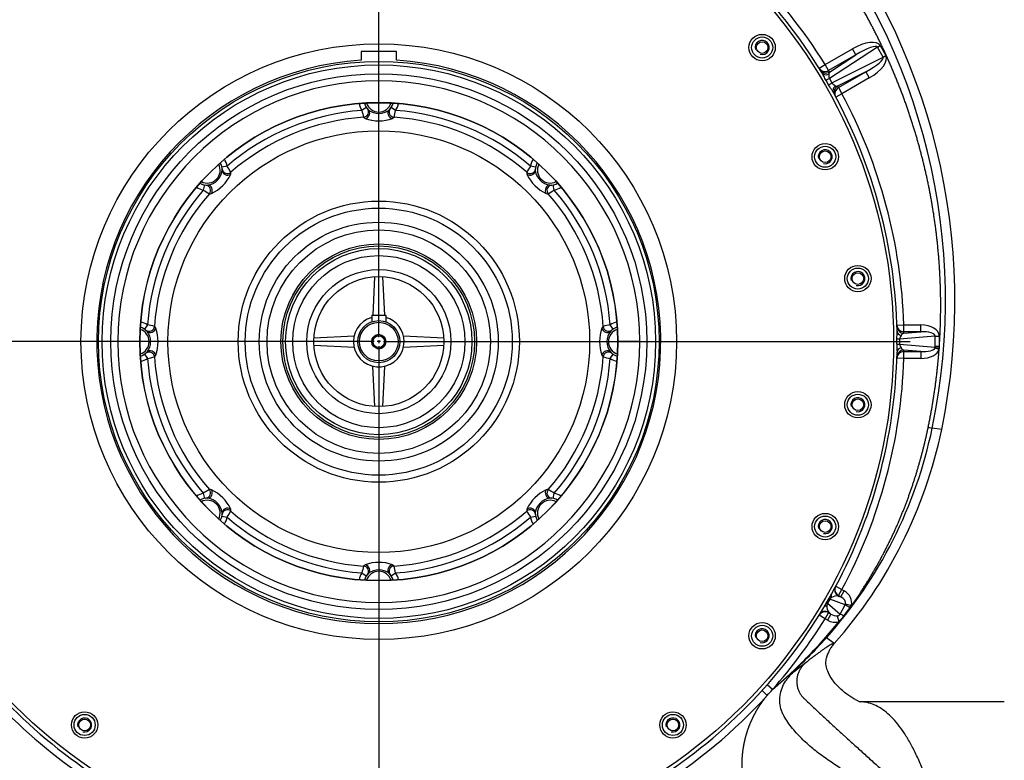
# Model space of a CAD drawing. Header units: metres. Extents: x -270273 to 328371, y -146885 to 591473.
# Tile 464 of 473: x 154677 to 155237, y 437669 to 438090. Entities that reach past the tile are written whole.
import ezdxf
from ezdxf import colors
from ezdxf.entities.mleader import LeaderData, LeaderLine
from ezdxf.math import Vec2, Vec3

# ---------------------------------------------------------------- set-up
doc = ezdxf.new("R2010")
doc.units = ezdxf.units.M
doc.layers.get('0').update_dxf_attribs({"color": 151})
doc.layers.add('Iv-status-nieuw', color=170, linetype='Continuous')
doc.layers.add('Rahmen', color=7, linetype='Continuous')
doc.styles.get("Standard").update_dxf_attribs({"font": 'iv-font.shx'})

# ---------------------------------------------------------------- blocks, each defined once
blk = doc.blocks.new('_Dot')
at = {"color": 0, "linetype": 'ByBlock', "lineweight": -2}
blk.add_line((-0.5, 0), (-1, 0), dxfattribs=at)
at = {"color": 0, "linetype": 'ByBlock', "const_width": 0.5}
blk.add_lwpolyline([(-0.25, 0, 1), (0.25, 0, 1)], format="xyb", close=True, dxfattribs=at)
blk = doc.blocks.new('Ventilator 2 Z.A.Z.')
for p, q in [((52885.18, -12136.23), (52885.18, -11836.36)), ((52895.18, -11973.67), (52875.18, -11973.67)), ((52875.18, -11973.67), (52875.18, -11978.67)), ((52895.18, -11978.67), (52895.18, -11973.67)), ((53139.21, -11981.15), (53154.75, -11972.17)), ((53168.98, -11971.26), (53141.63, -11989.11)), ((53156.73, -11975.62), (53154.75, -11972.17)), ((53168.98, -11971.26), (53170.48, -11970.39)), ((53172.23, -11976.88), (53168.98, -11971.26)), ((53170.48, -11970.39), (53173.73, -11976.01)), ((53156.73, -11975.62), (53141.19, -11984.59)), ((53141.71, -11985.42), (53156.73, -11975.62)), ((53143.09, -11991.64), (53172.23, -11976.88)), ((53172.23, -11976.88), (53173.73, -11976.01)), ((53135.81, -11983.26), (53139.21, -11981.15)), ((53141.19, -11984.59), (53139.21, -11981.15)), ((53162.33, -11985.31), (53146.32, -11993.42)), ((53146.79, -11994.28), (53162.33, -11985.31)), ((53162.33, -11985.31), (53164.32, -11988.75)), ((53141.2, -11992.71), (53139.76, -11990.21)), ((53141.63, -11989.11), (53143.09, -11991.64)), ((53164.32, -11988.75), (53148.78, -11997.72)), ((53146.79, -11994.28), (53148.78, -11997.72)), ((53148.78, -11997.72), (53145.25, -11999.61)), ((52878.09, -12005.55), (52875.59, -12007.21)), ((52894.77, -12007.21), (52892.27, -12005.55)), ((52798.87, -12038.99), (52795.93, -12039.58)), ((52974.43, -12039.58), (52971.49, -12038.99)), ((52785.91, -12049.61), (52785.31, -12052.55)), ((52985.05, -12052.55), (52984.46, -12049.61)), ((52881.92, -12123.86), (52882.99, -12101.92)), ((52887.38, -12101.92), (52888.45, -12123.86)), ((52881.18, -12123.86), (52881.18, -12127.54)), ((52881.18, -12123.86), (52889.18, -12123.86)), ((52889.18, -12123.86), (52889.18, -12127.54)), ((52753.53, -12129.27), (52751.87, -12131.77)), ((53018.49, -12131.77), (53016.83, -12129.27)), ((53180.03, -12129.42), (53184.03, -12129.29)), ((53184.03, -12129.29), (53193.59, -12129.29)), ((53184.03, -12133.26), (53184.03, -12129.29)), ((53193.59, -12133.26), (53193.59, -12129.29)), ((52848.25, -12136.66), (52871.17, -12135.54)), ((52899.2, -12135.54), (52922.12, -12136.66)), ((53180.05, -12140.28), (53180.05, -12137.44)), ((53201.81, -12135.69), (53181.59, -12137.42)), ((53181.59, -12137.42), (53181.59, -12140.29)), ((53193.59, -12133.26), (53184.03, -12133.26)), ((53184.05, -12134.08), (53193.59, -12133.26)), ((53201.81, -12141.47), (53201.81, -12135.69)), ((53201.81, -12135.69), (53204.2, -12135.69)), ((53204.2, -12135.69), (53204.2, -12141.47)), ((52882.56, -12138.86), (52582.68, -12138.86)), ((52871.17, -12142.17), (52848.25, -12141.05)), ((52886.06, -12138.86), (52884.31, -12138.86)), ((52885.18, -12137.98), (52885.18, -12139.73)), ((52885.18, -12141.48), (52885.18, -12441.36)), ((52887.81, -12138.86), (53187.68, -12138.86)), ((52922.12, -12141.05), (52899.2, -12142.17)), ((53033.71, -12138.85), (53021.21, -12138.85)), ((53021.21, -12138.86), (53033.71, -12138.86)), ((53033.71, -12138.85), (53037.68, -12138.85)), ((53033.71, -12138.86), (53037.68, -12138.86)), ((53181.59, -12140.29), (53201.81, -12142.02)), ((53201.81, -12142.02), (53201.81, -12141.47)), ((53201.81, -12141.47), (53204.2, -12141.47)), ((53204.18, -12142.02), (53204.1, -12142.95)), ((53204.2, -12141.47), (53204.18, -12142.02)), ((52751.87, -12145.94), (52753.53, -12148.45)), ((53016.83, -12148.45), (53018.49, -12145.94)), ((53184.03, -12148.43), (53180.03, -12148.3)), ((53184.03, -12144.45), (53193.59, -12144.45)), ((53184.03, -12148.43), (53184.03, -12144.45)), ((53193.59, -12148.43), (53184.03, -12148.43)), ((53193.59, -12144.45), (53184.05, -12143.64)), ((53193.59, -12144.45), (53193.59, -12148.43)), ((52882.99, -12175.79), (52881.87, -12152.87)), ((52888.5, -12152.87), (52887.38, -12175.79)), ((53197.88, -12187.57), (53200.18, -12188.05)), ((53205.55, -12188.81), (53200.18, -12188.05)), ((52785.31, -12225.17), (52785.91, -12228.11)), ((52984.46, -12228.11), (52985.05, -12225.17)), ((52795.93, -12238.13), (52798.87, -12238.73)), ((52971.49, -12238.73), (52974.43, -12238.13)), ((52875.59, -12270.51), (52878.09, -12272.16)), ((52892.27, -12272.16), (52894.77, -12270.51)), ((53145.25, -12278.1), (53148.78, -12279.99)), ((53146.79, -12283.43), (53148.78, -12279.99)), ((53148.09, -12284.19), (53150.08, -12280.74)), ((53148.78, -12279.99), (53150.08, -12280.74)), ((53139.96, -12287.47), (53141.27, -12285.2)), ((53141.82, -12285.49), (53140.49, -12287.79)), ((53140.49, -12287.79), (53147.76, -12293.89)), ((53150.65, -12288.71), (53141.82, -12285.49)), ((53146.66, -12283.67), (53148.09, -12284.19)), ((53148.09, -12284.19), (53146.79, -12283.43)), ((53147.76, -12293.89), (53150.65, -12288.71)), ((53150.65, -12288.71), (53150.89, -12288.14)), ((53150.89, -12288.14), (53154.11, -12289.05)), ((53139.21, -12296.57), (53135.81, -12294.46)), ((53139.21, -12296.57), (53141.19, -12293.13)), ((53142.5, -12293.88), (53140.51, -12297.32)), ((53141.19, -12293.13), (53142.5, -12293.88)), ((53142.5, -12293.88), (53141.33, -12292.9)), ((53140.51, -12297.32), (53139.21, -12296.57)), ((53139.65, -12307.04), (53147.09, -12298.25)), ((53146.06, -12294.9), (53147.09, -12298.25)), ((53139.65, -12307.04), (53139.99, -12307.34)), ((53144.31, -12310.71), (53139.99, -12307.34)), ((53128.44, -12321.41), (53122.65, -12325.84)), ((53122.65, -12325.84), (53118.07, -12329.26)), ((53109.19, -12336.9), (53116.97, -12330.08)), ((53117.44, -12329.74), (53116.97, -12330.08)), ((53103.28, -12337.5), (53106.24, -12340.19)), ((53109.19, -12336.9), (53106.19, -12334.25)), ((53241.18, -12343.86), (53159.19, -12343.86))]:
    blk.add_line(p, q)
for centre, radius in [((52885.18, -12138.86), 293), ((53103.35, -11971.45), 7.5), ((52885.18, -12138.86), 169.5), ((53103.35, -11971.45), 6), ((53103.35, -11971.45), 6), ((53103.35, -11971.45), 3.32), ((52885.18, -12138.86), 159.5), ((52885.18, -12138.86), 157.5), ((52885.18, -12138.86), 152.5), ((52885.18, -12138.86), 136), ((52885.18, -12138.86), 120), ((53139.25, -12033.62), 7.5), ((53139.25, -12033.62), 6), ((53139.25, -12033.62), 6), ((53139.25, -12033.62), 3.32), ((52885.18, -12138.86), 80), ((52885.18, -12138.86), 76), ((52885.18, -12138.86), 68), ((52885.18, -12138.86), 63.62), ((52885.18, -12138.86), 55.66), ((52885.18, -12138.86), 54.52), ((52885.18, -12138.86), 53.02), ((52885.18, -12138.86), 49), ((52885.18, -12138.86), 41), ((53157.83, -12102.96), 7.5), ((53157.83, -12102.96), 6), ((53157.83, -12102.96), 6), ((52885.18, -12138.86), 37), ((53157.83, -12102.96), 3.32), ((52885.18, -12138.86), 12), ((52885.18, -12138.86), 11), ((52885.18, -12138.86), 4), ((52885.18, -12138.86), 3.32), ((53157.83, -12174.75), 7.5), ((53157.83, -12174.75), 6), ((53157.83, -12174.75), 6), ((53157.83, -12174.75), 3.32), ((53139.25, -12244.1), 7.5), ((53139.25, -12244.1), 6), ((53139.25, -12244.1), 6), ((53139.25, -12244.1), 3.32), ((53103.35, -12306.27), 7.5), ((53103.35, -12306.27), 6), ((53103.35, -12306.27), 6), ((53103.35, -12306.27), 3.32), ((52717.77, -12357.03), 7.5), ((53052.59, -12357.03), 7.5), ((52717.77, -12357.03), 6), ((52717.77, -12357.03), 6), ((52717.77, -12357.03), 3.32), ((53052.59, -12357.03), 6), ((53052.59, -12357.03), 6), ((53052.59, -12357.03), 3.32)]:
    blk.add_circle(centre, radius)
for centre, radius, start, end in [((52852, -12172.04), 418, 90.4278, 175.4473), ((52851.58, -12115.52), 361.48, 348.3021, 90.4278), ((52851.85, -12172.19), 413.04, 90.361, 175.3811), ((52851.46, -12115.37), 356.22, 348.2259, 90.3557), ((52885.18, -12138.86), 299, 121.8342, 148.1658), ((52885.18, -12138.86), 299, 31.8342, 58.1658), ((52885.18, -12138.86), 295, 121.415, 148.5719), ((52885.18, -12138.86), 295, 31.288, 58.6405), ((53103.35, -11971.45), 4, 255, 195), ((52885.18, -12138.86), 160.5, 93.5721, 86.4279), ((52887.17, -12142.3), 299, 31.6463, 31.8342), ((53143.05, -11986.57), 1.77, 139.3978, 182.7001), ((52885.18, -12138.86), 148.52, 0.001, 359.999), ((52885.18, -12138.86), 295, 1.1581, 28.712), ((53146, -11991.68), 1.77, 237.3199, 280.5822), ((52883.19, -12135.42), 299, 28.1658, 28.3537), ((52885.18, -12138.86), 136.02, 0.0011, 359.9989), ((52885.18, -12000.86), 8.5, 195.3305, 226.5146), ((52885.18, -12000.86), 7.3, 197.3637, 342.6363), ((52885.18, -12000.86), 8.5, 313.4854, 344.6695), ((52885.18, -12138.86), 299, 1.8342, 28.1658), ((52885.18, -12138.86), 132, 94.1657, 130.8343), ((52885.18, -12000.86), 11.5, 192.3756, 213.5087), ((53016.25, -11976.93), 143.88, 192.1466, 193.7591), ((52876.3, -12008.16), 3, 273.8889, 39.4144), ((52885.18, -12000.86), 8.5, 219.4144, 224.1282), ((52885.18, -11999.28), 9.71, 232.9458, 307.0542), ((52894.07, -12008.16), 3, 140.5856, 266.1111), ((52754.11, -11976.93), 143.88, 346.2409, 347.8534), ((52885.18, -12000.86), 11.5, 326.4913, 347.6244), ((52885.18, -12138.86), 132, 49.1657, 85.8343), ((52885.18, -12138.86), 128, 93.8889, 131.1111), ((52882.75, -12004.27), 9.29, 227.7356, 235.0887), ((52885.18, -11989.73), 23.48, 250.726, 289.274), ((52887.61, -12004.27), 9.29, 304.9113, 312.2643), ((52885.18, -12138.86), 128, 48.8889, 86.1111), ((53139.25, -12033.62), 4, 255, 195), ((52787.6, -12041.28), 11.5, 11.4913, 32.6244), ((52982.76, -12041.28), 11.5, 147.3756, 168.5087), ((52787.6, -12041.28), 7.3, 242.3637, 27.6363), ((52786.48, -12040.16), 9.71, 277.9458, 352.0542), ((52787.6, -12041.28), 8.5, 358.4854, 29.6695), ((52799.05, -12040.16), 3, 185.5856, 311.1111), ((52678, -12117.04), 143.88, 31.2409, 32.8534), ((52791.74, -12041.97), 9.29, 349.9113, 357.2643), ((53092.36, -12117.04), 143.88, 147.1466, 148.7591), ((52971.32, -12040.16), 3, 228.8889, 354.4144), ((52978.63, -12041.97), 9.29, 182.7356, 190.0887), ((52982.76, -12041.28), 8.5, 150.3305, 181.5146), ((52982.76, -12041.28), 8.5, 174.4144, 181.5146), ((52983.88, -12040.16), 9.71, 187.9458, 262.0542), ((52982.76, -12041.28), 7.3, 152.3637, 297.6363), ((52779.74, -12033.41), 23.48, 295.726, 334.274), ((52990.63, -12033.41), 23.48, 205.726, 244.274), ((52885.18, -12138.86), 132, 139.1657, 175.8343), ((52787.6, -12041.28), 11.5, 237.3756, 258.5087), ((52787.6, -12041.28), 8.5, 240.3305, 271.5146), ((52863.36, -11931.68), 143.88, 237.1466, 238.7591), ((52786.48, -12052.72), 3, 318.8889, 84.4144), ((52787.6, -12041.28), 8.5, 264.4144, 271.5146), ((52983.88, -12052.72), 3, 95.5856, 221.1111), ((52907, -11931.68), 143.88, 301.2409, 302.8534), ((52982.76, -12041.28), 8.5, 268.4854, 299.6695), ((52982.76, -12041.28), 11.5, 281.4913, 302.6244), ((52885.18, -12138.86), 132, 4.1657, 40.8343), ((52885.18, -12138.86), 128, 138.8889, 176.1111), ((52788.3, -12045.41), 9.29, 272.7356, 280.0887), ((52982.07, -12045.41), 9.29, 259.9113, 267.2643), ((52885.18, -12138.86), 128, 3.8889, 41.1111), ((53157.83, -12102.96), 4, 255, 195), ((52885.18, -12138.86), 14.4, 106.1276, 0), ((52885.18, -12138.86), 14.4, 0, 73.8724), ((52747.18, -12138.86), 7.3, 287.3637, 72.6363), ((52747.18, -12138.86), 8.5, 43.4854, 74.6695), ((52747.18, -12138.86), 11.5, 56.4913, 77.6244), ((52754.48, -12129.97), 3, 230.5856, 356.1111), ((52723.26, -12269.93), 143.88, 76.2409, 77.8534), ((52750.6, -12136.43), 9.29, 34.9113, 42.2643), ((52736.06, -12138.86), 23.48, 340.726, 19.274), ((53034.31, -12138.86), 23.48, 160.726, 199.274), ((53019.77, -12136.43), 9.29, 137.7356, 145.0887), ((53047.11, -12269.93), 143.88, 102.1466, 103.7591), ((53015.88, -12129.97), 3, 183.8889, 309.4144), ((53023.18, -12138.86), 7.3, 107.1638, 252.8362), ((53023.18, -12138.86), 11.5, 102.3756, 123.5087), ((53023.18, -12138.86), 8.5, 105.3305, 136.5146), ((52745.6, -12138.86), 9.71, 322.9458, 37.0542), ((52885.18, -12138.86), 4, 255, 195), ((53024.76, -12138.86), 9.71, 142.9458, 217.0542), ((53023.18, -12138.86), 8.5, 129.4144, 136.5146), ((53095.15, -12133.81), 84.98, 357.5536, 0.6182), ((53185.88, -12137.99), 4.33, 142.9246, 172.4242), ((53184.93, -12136.84), 2.9, 107.5801, 149.7643), ((52885.18, -12142.83), 299, 1.6782, 1.8342), ((52915.74, -12177.27), 477.14, 175.3905, 269.9352), ((53266.25, -12141.17), 86.2, 179.4035, 182.4246), ((53185.86, -12139.73), 4.31, 187.5017, 217.1496), ((53184.91, -12140.9), 2.87, 209.9722, 252.6834), ((53200.83, -12142.09), 0.983, 340.6071, 4.0634), ((52747.18, -12138.86), 8.5, 285.3305, 316.5146), ((52747.18, -12138.86), 11.5, 282.3756, 303.5087), ((52747.18, -12138.86), 8.5, 309.4144, 316.5146), ((52754.48, -12147.74), 3, 3.8889, 129.4144), ((52723.26, -12007.79), 143.88, 282.1466, 283.7591), ((52885.18, -12138.86), 132, 184.1657, 220.8343), ((52750.6, -12141.29), 9.29, 317.7356, 325.0887), ((52885.18, -12138.86), 128, 183.8889, 221.1111), ((52885.18, -12138.86), 128, 318.8889, 356.1111), ((52885.18, -12138.86), 132, 319.1657, 355.8343), ((53019.77, -12141.29), 9.29, 214.9113, 222.2643), ((53015.88, -12147.74), 3, 50.5856, 176.1111), ((53047.11, -12007.79), 143.88, 256.2409, 257.8534), ((53023.18, -12138.86), 11.5, 236.4913, 257.6244), ((53023.18, -12138.86), 8.5, 223.4854, 254.6695), ((52885.18, -12138.86), 295, 330.8501, 358.8419), ((52885.18, -12138.86), 299, 331.8342, 358.1658), ((52885.18, -12134.88), 299, 358.1658, 358.3218), ((53157.83, -12174.75), 4, 255, 195), ((52947.08, -12135.16), 258.57, 318.2492, 348.1967), ((52947.05, -12135.28), 263.99, 318.3529, 348.3019), ((52787.6, -12236.44), 11.5, 101.4913, 122.6244), ((52863.36, -12346.03), 143.88, 121.2409, 122.8534), ((52786.48, -12224.99), 3, 275.5856, 41.1111), ((52788.3, -12232.3), 9.29, 79.9113, 87.2643), ((52779.74, -12244.3), 23.48, 25.726, 64.274), ((52990.63, -12244.3), 23.48, 115.726, 154.274), ((52982.07, -12232.3), 9.29, 92.7356, 100.0887), ((52983.88, -12224.99), 3, 138.8889, 264.4144), ((52907, -12346.03), 143.88, 57.1466, 58.7591), ((52982.76, -12236.44), 11.5, 57.3756, 78.5087), ((52787.6, -12236.44), 8.5, 88.4854, 119.6695), ((52787.6, -12236.44), 7.3, 332.3637, 117.6363), ((52786.48, -12237.56), 9.71, 7.9458, 82.0542), ((52983.88, -12237.56), 9.71, 97.9458, 172.0542), ((52982.76, -12236.44), 7.3, 62.3637, 207.6363), ((52982.76, -12236.44), 8.5, 60.3305, 91.5146), ((52982.76, -12236.44), 8.5, 84.4144, 89.1282), ((52787.6, -12236.44), 8.5, 330.3305, 1.5146), ((52799.05, -12237.56), 3, 48.8889, 174.4144), ((52787.6, -12236.44), 8.5, 354.4144, 1.5146), ((52678, -12160.68), 143.88, 327.1466, 328.7591), ((52791.74, -12235.74), 9.29, 2.7356, 10.0887), ((52885.18, -12138.86), 128, 228.8889, 266.1111), ((52885.18, -12138.86), 128, 273.8889, 311.1111), ((52978.63, -12235.74), 9.29, 169.9113, 177.2643), ((52971.32, -12237.56), 3, 5.5856, 131.1111), ((53092.36, -12160.68), 143.88, 211.2409, 212.8534), ((52982.76, -12236.44), 8.5, 178.4854, 209.6695), ((52787.6, -12236.44), 11.5, 327.3756, 348.5087), ((52885.18, -12138.86), 132, 229.1657, 265.8343), ((52885.18, -12138.86), 132, 274.1657, 310.8343), ((52982.76, -12236.44), 11.5, 191.4913, 212.6244), ((53139.25, -12244.1), 4, 255, 195), ((53016.25, -12300.78), 143.88, 166.2409, 167.8534), ((52882.75, -12273.44), 9.29, 124.9113, 132.2643), ((52876.3, -12269.56), 3, 320.5856, 86.1111), ((52885.18, -12287.98), 23.48, 70.726, 109.274), ((52894.07, -12269.56), 3, 93.8889, 219.4144), ((52887.61, -12273.44), 9.29, 47.7356, 55.0887), ((52754.11, -12300.78), 143.88, 12.1466, 13.7591), ((52885.18, -12276.86), 11.5, 146.4913, 167.6244), ((52885.18, -12276.86), 8.5, 133.4854, 164.6695), ((52885.18, -12276.86), 7.3, 17.3637, 162.6363), ((52885.18, -12278.44), 9.71, 52.9458, 127.0542), ((52885.18, -12276.86), 8.5, 15.3305, 46.5146), ((52885.18, -12276.86), 8.5, 39.4144, 46.5146), ((52885.18, -12276.86), 11.5, 12.3756, 33.5087), ((53023.14, -12214.34), 137.75, 329.0432, 330.318), ((53104.52, -12269.03), 39.95, 328.121, 332.5177), ((53143.96, -12289.31), 3.79, 156.4649, 178.9482), ((53144.86, -12287.74), 3.79, 121.0529, 143.534), ((53145.84, -12288.83), 5.23, 80.8764, 124.0337), ((52883.19, -12142.3), 299, 331.7837, 331.8342), ((52885.18, -12138.86), 295, 211.4427, 238.5526), ((52885.18, -12138.86), 295, 301.4327, 329.1499), ((53145.39, -12289.6), 5.23, 175.9664, 219.1236), ((52887.17, -12135.42), 299, 328.1658, 328.2163), ((52937.33, -12136.26), 265.24, 323.2529, 324.5194), ((53124.57, -12269.72), 35.3, 324.5144, 326.7943), ((52885.18, -12138.86), 299, 211.8342, 238.1658), ((52885.18, -12138.86), 299, 318.5199, 328.1658), ((53118.69, -12271.57), 38.97, 316.7857, 323.1286), ((53103.35, -12306.27), 4, 255, 195), ((52908.7, -12102.48), 308.51, 312.4616, 318.4687), ((52948.17, -12136.24), 257.04, 311.0503, 318.2676), ((52885.18, -12138.86), 299, 301.8342, 317.6733), ((52717.77, -12357.03), 4, 255, 195), ((53052.59, -12357.03), 4, 255, 195)]:
    blk.add_arc(centre, radius, start, end)
for centre, major_axis, ratio, start_param, end_param in [((53156.84, -11979.1), (-13.56, -8.85), 0.43238, 3.117939, 4.586511), ((53156.84, -11979.1), (-12.11, -7.9), 0.20747, 3.117939, 4.586511), ((53159.36, -11983.47), (-12.9, -6.54), 0.20747, 1.696674, 3.165246), ((53159.36, -11983.47), (-14.44, -7.32), 0.43238, 1.696674, 3.165246), ((53139.21, -11981.15), (3.4, 2.11), 0.993565, 3.141593, 4.680582), ((53139.72, -11981.98), (-3.41, -2.1), 0.993567, 0, 1.542248), ((53140.7, -11983.57), (-3.42, -2.08), 0.76361, 0, 1.292978), ((53143.13, -11988.24), (-3.45, -2.02), 0.002634, -1.12309, -0.223665), ((53144.59, -11990.77), (-3.48, -1.98), 0.002634, 0.223665, 1.12309), ((53147.42, -11995.22), (-3.51, -1.92), 0.76361, 4.990208, 6.283185), ((53148.31, -11996.86), (-3.52, -1.9), 0.993567, 4.740937, 6.283185), ((53148.78, -11997.72), (-3.53, -1.89), 0.993565, 4.744196, 6.283185), ((52877.27, -12009.2), (-2.06, -2.18), 0.833323, 0.909815, 3.141593), ((52893.1, -12009.2), (2.06, -2.18), 0.833323, 3.141593, 5.37337), ((52799.1, -12041.58), (3, -0.08), 0.833323, 3.141593, 5.37337), ((52971.27, -12041.58), (-3, -0.08), 0.833323, 0.909815, 3.141593), ((52787.91, -12052.77), (0.08, -3), 0.833323, 0.909815, 3.141593), ((52982.46, -12052.77), (-0.08, -3), 0.833323, 3.141593, 5.37337), ((52755.53, -12130.94), (2.18, 2.06), 0.833323, 3.141593, 5.37337), ((53014.84, -12130.94), (-2.18, 2.06), 0.833323, 0.909815, 3.141593), ((53184.03, -12129.29), (4, 0.13), 0.993565, 3.141593, 4.680582), ((53184.05, -12130.1), (-4, -0.12), 0.993566, 0, 1.541695), ((53192.53, -12136.33), (-11.66, -1), 0.598211, 3.090571, 4.570647), ((53183.98, -12137.42), (-4, -0.02), 0.004172, -0.9278, -0.180073), ((53184.12, -12132.81), (-4, -0.08), 0.703427, 0, 1.118435), ((53192.53, -12136.33), (-9.27, -0.79), 0.322278, 3.090571, 4.570647), ((53183.98, -12140.29), (-4, 0.02), 0.004172, 0.180073, 0.9278), ((53184.12, -12144.9), (-4, 0.08), 0.703427, 5.16475, 6.283185), ((53192.53, -12141.38), (9.27, -0.79), 0.322278, 4.854131, 6.201044), ((53192.53, -12141.38), (11.66, -1), 0.598211, 4.854131, 6.201044), ((53204.2, -12142.02), (-4, 0), 0.000408, -1.564976, -0.927789), ((52755.53, -12146.77), (2.18, -2.06), 0.833323, 0.909815, 3.141593), ((53014.84, -12146.77), (-2.18, -2.06), 0.833323, 3.141593, 5.37337), ((53184.03, -12148.43), (-4, 0.13), 0.993565, 4.744196, 6.283185), ((53184.05, -12147.61), (-4, 0.12), 0.993566, 4.74149, 6.283185), ((52787.91, -12224.94), (0.08, 3), 0.833323, 3.141593, 5.37337), ((52982.46, -12224.94), (-0.08, 3), 0.833323, 0.909815, 3.141593), ((52799.1, -12236.13), (3, 0.08), 0.833323, 0.909815, 3.141593), ((52971.27, -12236.13), (-3, 0.08), 0.833323, 3.141593, 5.37337), ((52877.27, -12268.51), (-2.06, 2.18), 0.833323, 3.141593, 5.37337), ((52893.1, -12268.51), (2.06, 2.18), 0.833323, 0.909815, 3.141593), ((53146.31, -12284.5), (-3.49, 1.95), 0.618712, 0, 0.732522), ((53148.65, -12280.22), (-3.52, 1.89), 0.993566, 0, 1.539865), ((53148.78, -12279.99), (3.53, -1.89), 0.993565, 3.141593, 4.680582), ((53146.11, -12286.59), (7.87, -2.87), 0.835792, 0.060609, 1.363125), ((53143.4, -12289.47), (-3.45, 2.02), 0.008259, 0.10803, 0.574259), ((53144.73, -12287.17), (-3.47, 1.98), 0.008259, -0.574259, -0.10803), ((53146.11, -12286.59), (4.73, -1.72), 0.59617, 0.060609, 1.363125), ((53153.56, -12290.39), (-3.48, 1.98), 0.008487, -1.497767, -0.57426), ((53139.21, -12296.57), (-3.4, 2.11), 0.993565, 4.744196, 6.283185), ((53139.34, -12296.34), (-3.4, 2.11), 0.993566, 4.74332, 6.283185), ((53141.88, -12292.18), (-3.43, 2.05), 0.618712, 5.550663, 6.283185), ((53143.59, -12290.96), (3.86, -3.23), 0.59617, 4.92006, 5.787268), ((53150.66, -12295.57), (-3.52, 1.9), 0.042605, -1.318161, -0.574825), ((53143.59, -12290.96), (6.42, -5.38), 0.835792, 4.92006, 5.787268)]:
    blk.add_ellipse(centre, major_axis=major_axis, ratio=ratio, start_param=start_param, end_param=end_param)
for points, degree, knots in [([(52849.33, -11770.45), (52830.71, -11770.57), (52812.15, -11772.51), (52793.65, -11774.45), (52775.38, -11778.18), (52757.16, -11781.9), (52739.34, -11787.36), (52721.59, -11792.81), (52704.4, -11799.95), (52687.27, -11807.06), (52670.86, -11815.78), (52654.51, -11824.47), (52639.02, -11834.68), (52623.59, -11844.85), (52609.15, -11856.45), (52594.77, -11868), (52581.5, -11880.86), (52568.27, -11893.68), (52556.27, -11907.69), (52544.31, -11921.64), (52533.67, -11936.66), (52523.06, -11951.62), (52513.84, -11967.51), (52504.65, -11983.35), (52496.92, -11999.99), (52489.21, -12016.56), (52483.01, -12033.8), (52476.83, -12050.98), (52472.19, -12068.67), (52467.56, -12086.31), (52464.51, -12104.34), (52461.46, -12122.31), (52460, -12140.52)], 2, [0, 0, 0, 0.0625, 0.0625, 0.125, 0.125, 0.1875, 0.1875, 0.25, 0.25, 0.3125, 0.3125, 0.375, 0.375, 0.4375, 0.4375, 0.5, 0.5, 0.5625, 0.5625, 0.625, 0.625, 0.6875, 0.6875, 0.75, 0.75, 0.8125, 0.8125, 0.875, 0.875, 0.9375, 0.9375, 1, 1, 1]), ([(53204.2, -12141.47), (53205.3, -12125.41), (53204.87, -12109.28), (53204.34, -12089.61), (53201.56, -12070.09), (53198.79, -12050.64), (53193.8, -12031.6), (53188.84, -12012.62), (53181.74, -11994.3), (53174.67, -11976.04), (53165.56, -11958.67), (53156.49, -11941.36), (53145.53, -11925.16), (53134.6, -11909.01), (53121.92, -11894.17), (53109.28, -11879.38), (53095.07, -11866.06), (53080.91, -11852.8), (53065.35, -11841.15), (53049.84, -11829.56), (53033.14, -11819.71), (53016.49, -11809.9), (52998.85, -11801.95), (52981.27, -11794.03), (52962.9, -11788.05), (52944.59, -11782.08), (52925.71, -11778.12), (52906.89, -11774.16), (52887.71, -11772.24), (52868.59, -11770.32), (52849.33, -11770.45)], 2, [0, 0, 0, 0.055204, 0.055204, 0.122689, 0.122689, 0.190175, 0.190175, 0.25766, 0.25766, 0.325146, 0.325146, 0.392631, 0.392631, 0.460117, 0.460117, 0.527602, 0.527602, 0.595087, 0.595087, 0.662573, 0.662573, 0.730058, 0.730058, 0.797544, 0.797544, 0.865029, 0.865029, 0.932515, 0.932515, 1, 1, 1]), ([(53139.76, -11990.21), (53139.53, -11989.81), (53139.3, -11989.4), (53138.86, -11988.6), (53138.65, -11988.2), (53138.24, -11987.41), (53138.04, -11987.03), (53137.66, -11986.31), (53137.47, -11985.97), (53137.28, -11985.65)], 3, [0, 0, 0, 0, 0.25, 0.25, 0.5, 0.5, 0.75, 0.75, 1, 1, 1, 1]), ([(53141.29, -11986.65), (53141.28, -11986.81), (53141.28, -11986.99), (53141.28, -11987.35), (53141.28, -11987.55), (53141.31, -11987.97), (53141.33, -11988.19), (53141.41, -11988.53), (53141.44, -11988.65), (53141.52, -11988.88), (53141.57, -11989), (53141.63, -11989.11)], 3, [0, 0, 0, 0, 0.25, 0.25, 0.5, 0.5, 0.75, 0.75, 0.875, 0.875, 1, 1, 1, 1]), ([(53143.09, -11991.64), (53143.16, -11991.75), (53143.24, -11991.85), (53143.4, -11992.03), (53143.48, -11992.12), (53143.74, -11992.36), (53143.92, -11992.49), (53144.27, -11992.73), (53144.44, -11992.83), (53144.75, -11993.01), (53144.91, -11993.09), (53145.05, -11993.17)], 3, [0, 0, 0, 0, 0.125, 0.125, 0.25, 0.25, 0.5, 0.5, 0.75, 0.75, 1, 1, 1, 1]), ([(53143.91, -11997.14), (53143.73, -11996.82), (53143.53, -11996.48), (53143.21, -11995.96), (53143.1, -11995.78), (53142.87, -11995.42), (53142.75, -11995.24), (53142.39, -11994.68), (53142.15, -11994.3), (53141.68, -11993.52), (53141.44, -11993.11), (53141.2, -11992.71)], 3, [0, 0, 0, 0, 0.25, 0.25, 0.375, 0.375, 0.5, 0.5, 0.75, 0.75, 1, 1, 1, 1]), ([(52435.32, -12138.86), (52434.01, -12155.37), (52433.54, -12171.95), (52434.33, -12205.06), (52435.58, -12221.6), (52439.77, -12254.46), (52442.71, -12270.78), (52450.26, -12303.04), (52454.87, -12318.97), (52465.7, -12350.28), (52471.92, -12365.65), (52485.92, -12395.67), (52493.69, -12410.32), (52510.71, -12438.75), (52519.95, -12452.52), (52539.8, -12479.04), (52550.41, -12491.79), (52572.88, -12516.12), (52584.75, -12527.71), (52609.61, -12549.6), (52622.6, -12559.91), (52649.59, -12579.12), (52663.57, -12588.03), (52692.39, -12604.37), (52707.22, -12611.79), (52737.57, -12625.08), (52753.08, -12630.93), (52784.64, -12641.02), (52800.67, -12645.25), (52833.1, -12652.04), (52849.48, -12654.59), (52867.94, -12656.5), (52869.93, -12656.7), (52871.91, -12656.88)], 3, [0, 0, 0, 0, 0.0625, 0.0625, 0.125, 0.125, 0.1875, 0.1875, 0.25, 0.25, 0.3125, 0.3125, 0.375, 0.375, 0.4375, 0.4375, 0.5, 0.5, 0.5625, 0.5625, 0.625, 0.625, 0.6875, 0.6875, 0.75, 0.75, 0.8125, 0.8125, 0.875, 0.875, 0.9375, 0.9375, 0.9450195, 0.9450195, 0.9450195, 0.9450195]), ([(52460, -12140.52), (52458.11, -12164), (52458.77, -12187.62), (52459.43, -12211.16), (52462.62, -12234.54), (52465.8, -12257.86), (52471.45, -12280.75), (52477.09, -12303.56), (52485.13, -12325.7), (52493.14, -12347.75), (52503.45, -12368.88), (52513.72, -12389.93), (52526.16, -12409.83), (52538.55, -12429.64), (52552.96, -12448.1), (52567.31, -12466.48), (52583.52, -12483.32), (52599.66, -12500.08), (52617.47, -12515.13), (52635.21, -12530.11), (52654.42, -12543.23), (52673.55, -12556.3), (52693.95, -12567.39), (52714.26, -12578.43), (52735.63, -12587.39), (52756.91, -12596.31), (52779.04, -12603.08), (52801.07, -12609.82), (52823.73, -12614.35), (52846.3, -12618.87), (52869.27, -12621.15), (52892.16, -12623.42), (52915.23, -12623.44)], 2, [0, 0, 0, 0.0625, 0.0625, 0.125, 0.125, 0.1875, 0.1875, 0.25, 0.25, 0.3125, 0.3125, 0.375, 0.375, 0.4375, 0.4375, 0.5, 0.5, 0.5625, 0.5625, 0.625, 0.625, 0.6875, 0.6875, 0.75, 0.75, 0.8125, 0.8125, 0.875, 0.875, 0.9375, 0.9375, 1, 1, 1]), ([(53197.88, -12187.57), (53201.89, -12168.28), (53203.64, -12148.62), (53203.9, -12145.78), (53204.1, -12142.95)], 2, [0, 0, 0, 0.873767, 0.873767, 1, 1, 1]), ([(53201.75, -12142.42), (53202.09, -12142.49), (53202.46, -12142.58), (53203.26, -12142.76), (53203.68, -12142.85), (53204.1, -12142.95)], 3, [0, 0, 0, 0, 0.5, 0.5, 1, 1, 1, 1]), ([(53154.11, -12289.05), (53157.22, -12284.77), (53160.15, -12280.31), (53164.75, -12273.33), (53168.91, -12265.94), (53173.01, -12258.65), (53176.67, -12251.02), (53183.83, -12236.07), (53189.19, -12219.91), (53194.4, -12204.23), (53197.88, -12187.57)], 2, [0, 0, 0, 0.094902, 0.094902, 0.245752, 0.245752, 0.396601, 0.396601, 0.698301, 0.698301, 1, 1, 1]), ([(53146.06, -12294.9), (53146.23, -12294.88), (53146.4, -12294.85), (53146.72, -12294.76), (53146.88, -12294.71), (53147.19, -12294.55), (53147.34, -12294.46), (53147.53, -12294.27), (53147.58, -12294.2), (53147.68, -12294.05), (53147.72, -12293.97), (53147.76, -12293.89)], 3, [0, 0, 0, 0, 0.25, 0.25, 0.5, 0.5, 0.75, 0.75, 0.875, 0.875, 1, 1, 1, 1]), ([(53144.31, -12310.71), (53144.28, -12310.71), (53144.22, -12310.72), (53144.11, -12310.72), (53144.01, -12310.74), (53143.89, -12310.76), (53143.71, -12310.8), (53143.45, -12310.88), (53143.09, -12311.02), (53142.7, -12311.2), (53142.13, -12311.48), (53141.32, -12311.94), (53140.21, -12312.64), (53138.94, -12313.5), (53137.52, -12314.51), (53135.95, -12315.66), (53134.5, -12316.75), (53133.26, -12317.7), (53132.29, -12318.44), (53131.27, -12319.22), (53130.29, -12319.98), (53129.34, -12320.71), (53128.74, -12321.18), (53128.44, -12321.41)], 3, [0, 0, 0, 0, 0.016989, 0.03397, 0.050945, 0.067913, 0.084874, 0.127308, 0.169688, 0.212115, 0.254479, 0.339282, 0.424138, 0.509024, 0.593839, 0.678616, 0.763397, 0.805884, 0.848226, 0.890753, 0.933123, 0.966615, 1, 1, 1, 1]), ([(53144.31, -12310.71), (53144.07, -12310.99), (53143.83, -12311.27), (53143.38, -12311.84), (53143.16, -12312.14), (53142.73, -12312.74), (53142.53, -12313.04), (53142.14, -12313.66), (53141.95, -12313.98), (53141.59, -12314.62), (53141.43, -12314.95), (53141.11, -12315.61), (53140.96, -12315.94), (53140.67, -12316.62), (53140.54, -12316.96), (53140.3, -12317.66), (53140.18, -12318.01), (53140.04, -12318.5), (53140, -12318.64), (53139.96, -12318.78)], 3, [0, 0, 0, 0, 0.119021, 0.119021, 0.238042, 0.238042, 0.357064, 0.357064, 0.476085, 0.476085, 0.595106, 0.595106, 0.714127, 0.714127, 0.833149, 0.833149, 0.95217, 0.95217, 1, 1, 1, 1]), ([(53128.44, -12321.41), (53128.2, -12321.6), (53127.72, -12321.99), (53126.82, -12322.85), (53125.8, -12324.03), (53124.78, -12325.59), (53124.11, -12326.99), (53123.68, -12328.15), (53123.43, -12329.05), (53123.23, -12329.96), (53123.06, -12331.19), (53122.99, -12332.74), (53123.18, -12334.59), (53123.62, -12336.41), (53124.32, -12338.14), (53125.26, -12339.75), (53126.13, -12340.84), (53126.72, -12341.46), (53126.95, -12341.68), (53127.29, -12342), (53128.02, -12342.7), (53129.62, -12344.22), (53131.9, -12346.37), (53134.64, -12348.95), (53137.39, -12351.51), (53140.15, -12354.07), (53142.92, -12356.62), (53145.7, -12359.17), (53148.01, -12361.28), (53149.87, -12362.97), (53151.73, -12364.66), (53154.05, -12366.76), (53156.84, -12369.29), (53159.64, -12371.81), (53162.43, -12374.33), (53165.23, -12376.85), (53168.03, -12379.37), (53170.82, -12381.89), (53173.61, -12384.41), (53176.4, -12386.94), (53179.19, -12389.47), (53181.97, -12392.01), (53184.27, -12394.14), (53185.89, -12395.63), (53186.69, -12396.37), (53187.16, -12396.8), (53188.34, -12397.83), (53190.51, -12399.38), (53193.35, -12400.75), (53195.73, -12401.53), (53197.37, -12401.9), (53198.81, -12402.12), (53200.06, -12402.24), (53200.9, -12402.26), (53201.32, -12402.26)], 3, [0, 0, 0, 0, 0.007652, 0.015514, 0.030949, 0.046506, 0.061941, 0.069667, 0.077443, 0.085233, 0.092964, 0.108386, 0.123942, 0.139374, 0.154868, 0.170377, 0.185815, 0.189705, 0.191658, 0.193616, 0.201447, 0.21711, 0.248435, 0.27976, 0.311085, 0.342411, 0.373736, 0.405061, 0.436385, 0.452047, 0.46771, 0.499034, 0.530359, 0.561683, 0.593008, 0.624333, 0.655658, 0.686982, 0.718307, 0.749632, 0.780957, 0.812282, 0.843608, 0.859272, 0.867104, 0.871019, 0.874935, 0.906269, 0.937359, 0.953141, 0.968706, 0.979159, 0.98959, 1, 1, 1, 1]), ([(53159.62, -12343.95), (53159.62, -12343.98), (53159.41, -12344.03), (53158.56, -12343.69), (53156.74, -12342.81), (53154.55, -12341.56), (53152.15, -12339.97), (53149.64, -12338.03), (53147.08, -12335.72), (53144.69, -12333.13), (53142.76, -12330.54), (53141.11, -12327.69), (53139.96, -12324.7), (53139.47, -12321.6), (53139.75, -12319.85), (53139.95, -12318.81)], 3, [0.1219305, 0.1219305, 0.1219305, 0.1219305, 0.2128336, 0.2976561, 0.3483495, 0.3919329, 0.432805, 0.4722883, 0.5115907, 0.5541763, 0.6052397, 0.668087, 0.768085, 0.8810862, 1, 1, 1, 1]), ([(53203.04, -12416.09), (53203.01, -12416.09), (53202.56, -12416.09), (53201.8, -12416.07), (53200.35, -12415.97), (53197.87, -12415.66), (53194.33, -12414.76), (53190.98, -12413.28), (53188.83, -12411.96), (53187.64, -12411.11), (53185.51, -12409.44), (53182.14, -12406.76), (53177.54, -12403.2), (53172.15, -12399.1), (53165.96, -12394.49), (53158.91, -12389.39), (53151.79, -12384.38), (53145.79, -12380.26), (53140.93, -12377.02), (53136.18, -12373.66), (53130.45, -12369.17), (53124.08, -12363.19), (53119.39, -12357.61), (53116.8, -12353.66), (53115.71, -12351.77), (53115, -12350.5), (53113.99, -12348.17), (53113.22, -12344.58), (53113.4, -12340.2), (53114.56, -12335.97), (53116.25, -12332.72), (53117.95, -12330.36), (53119.38, -12328.71), (53120.93, -12327.19), (53122.08, -12326.29), (53122.65, -12325.84)], 3, [0, 0, 0, 0, 0.000655, 0.009581, 0.016276, 0.031893, 0.063102, 0.094316, 0.109933, 0.117344, 0.125554, 0.16816, 0.209807, 0.250526, 0.313563, 0.375497, 0.437509, 0.500469, 0.531712, 0.562955, 0.625429, 0.687892, 0.750331, 0.781566, 0.789401, 0.797188, 0.812799, 0.843962, 0.875134, 0.906331, 0.93753, 0.953341, 0.968765, 0.984406, 1, 1, 1, 1]), ([(53203.04, -12501.36), (53199.43, -12501.36), (53195.9, -12500.65), (53192.36, -12499.94), (53189.04, -12498.54), (53185.72, -12497.15), (53182.73, -12495.12), (53181.24, -12494.12), (53179.86, -12492.96), (53179.17, -12492.39), (53178.51, -12491.78), (53178.18, -12491.48), (53177.86, -12491.16), (53177.65, -12490.96), (53177.22, -12490.53), (53167.07, -12480.37), (53156.91, -12470.2), (53136.6, -12449.87), (53116.29, -12429.54), (53114.78, -12428.03), (53111.21, -12424.46), (53109.95, -12423.19), (53109.94, -12423.19), (53109.31, -12422.55), (53108.69, -12421.9), (53107.46, -12420.59), (53106.31, -12419.22), (53104, -12416.46), (53102.03, -12413.45), (53100.06, -12410.45), (53098.44, -12407.23), (53096.83, -12404.01), (53095.61, -12400.63), (53094.39, -12397.26), (53093.56, -12393.75), (53092.74, -12390.25), (53092.33, -12386.68), (53091.92, -12383.11), (53091.93, -12379.51), (53091.94, -12375.91), (53092.37, -12372.34), (53092.79, -12368.77), (53093.63, -12365.28), (53094.47, -12361.78), (53095.71, -12358.4), (53096.96, -12355.03), (53098.58, -12351.82), (53100.21, -12348.62), (53102.19, -12345.62), (53104.07, -12342.79), (53106.24, -12340.19)], 2, [0, 0, 0, 0.033397, 0.033397, 0.066794, 0.066794, 0.100192, 0.100192, 0.11689, 0.11689, 0.125239, 0.125239, 0.129414, 0.129414, 0.133589, 0.133589, 0.267177, 0.267177, 0.534355, 0.534355, 0.567752, 0.567752, 0.576101, 0.576101, 0.58445, 0.58445, 0.601149, 0.601149, 0.634546, 0.634546, 0.667943, 0.667943, 0.701341, 0.701341, 0.734738, 0.734738, 0.768135, 0.768135, 0.801532, 0.801532, 0.834929, 0.834929, 0.868326, 0.868326, 0.901724, 0.901724, 0.935121, 0.935121, 0.968518, 0.968518, 1, 1, 1]), ([(53201.32, -12402.26), (53201.32, -12401.92), (53201.12, -12401.58), (53200.18, -12398.26), (53199.3, -12395.37), (53197.47, -12389.79), (53196.51, -12387.09), (53194.54, -12381.92), (53193.53, -12379.44), (53191.43, -12374.7), (53190.35, -12372.44), (53188.15, -12368.16), (53187.01, -12366.14), (53184.7, -12362.35), (53183.52, -12360.57), (53181.12, -12357.28), (53179.9, -12355.76), (53177.42, -12352.98), (53176.16, -12351.73), (53173.62, -12349.49), (53172.34, -12348.51), (53169.75, -12346.83), (53168.44, -12346.12), (53165.82, -12344.99), (53164.5, -12344.57), (53161.85, -12344), (53160.52, -12343.86), (53159.19, -12343.86)], 3, [0, 0, 0, 0, 0.009458, 0.009458, 0.092001, 0.092001, 0.174612, 0.174612, 0.257155, 0.257155, 0.339654, 0.339654, 0.42215, 0.42215, 0.504681, 0.504681, 0.587283, 0.587283, 0.669854, 0.669854, 0.752375, 0.752375, 0.834882, 0.834882, 0.917412, 0.917412, 1, 1, 1, 1])]:
    blk.add_open_spline(points, degree=degree, knots=knots)
blk.add_open_spline([(53106.24, -12340.19), (53107.18, -12339.06), (53108.17, -12337.96), (53109.19, -12336.9)], degree=3)

msp = doc.modelspace()

# ---------------------------------------------------------------- block references
at = {"layer": 'Iv-status-nieuw'}
msp.add_blockref('Ventilator 2 Z.A.Z.', (101996.1471, 450045.9375), dxfattribs=at)

# ---------------------------------------------------------------- leaders
at = {"layer": 'Rahmen', "color": 7, "linetype": 'Continuous'}
ml = msp.add_multileader_mtext('Standard', dxfattribs=at)
ml.set_content('\\pxsm0.9;{\\fSolid Edge ISO|b1|i0|c0|p34;VENTILATOR 1 (V42600)}', color=7)
ml.set_leader_properties()
ml.set_arrow_properties(name='DOT')
ml.build(insert=Vec2(0, 0))
ml.multileader.update_dxf_attribs({"leader_type": 0, "dogleg_length": 0, "arrow_head_size": 50})
ctx = ml.context
ctx.base_point, ctx.char_height, ctx.arrow_head_size, ctx.landing_gap_size, ctx.plane_origin = Vec3(153967.9422, 442413.0757), 50, 50, 17.5, Vec3(149169.2122, 441836.9358)
ctx.text_align_type = 1
notes = []
notes.append((ctx, [(0, (0, 0, 0), (0, 0), (1, 0), 1, [])]))
ctx.mtext.insert, ctx.mtext.width, ctx.mtext.alignment = Vec3(154440.2041, 442446.409), 995.555187, 2
ml = msp.add_multileader_mtext('Standard', dxfattribs=at)
ml.set_content('\\pxsm0.9;{\\fSolid Edge ISO|b0|i0|c0|p34;DS1, GR135°, Mbgr.90}', color=7)
ml.set_leader_properties()
ml.set_arrow_properties(name='DOT')
ml.build(insert=Vec2(0, 0))
ml.multileader.update_dxf_attribs({"leader_type": 0, "dogleg_length": 0, "arrow_head_size": 50})
ctx = ml.context
ctx.base_point, ctx.char_height, ctx.arrow_head_size, ctx.landing_gap_size, ctx.plane_origin = Vec3(153983.9754, 442101.6998), 50, 50, 17.5, Vec3(150326.6866, 441596.0885)
ctx.text_align_type = 1
notes.append((ctx, [(0, (0, 0, 0), (0, 0), (1, 0), 1, [])]))
ctx.mtext.insert, ctx.mtext.alignment = Vec3(154406.2373, 442135.0331), 2
ml = msp.add_multileader_mtext('Standard', dxfattribs=at)
ml.set_content('\\pxsm0.9;{\\fSolid Edge ISO|b1|i0|c0|p34;%%C315}', color=7)
ml.set_leader_properties()
ml.set_arrow_properties(name='DOT')
ml.build(insert=Vec2(0, 0))
ml.multileader.update_dxf_attribs({"leader_type": 0, "dogleg_length": 0, "arrow_head_size": 50})
ctx = ml.context
ctx.base_point, ctx.char_height, ctx.arrow_head_size, ctx.landing_gap_size, ctx.plane_origin = Vec3(155141.5835, 441267.8761), 50, 50, 17.5, Vec3(151368.4114, 440683.4029)
ctx.text_align_type = 1
notes.append((ctx, [(0, (0, 0, 0), (0, 0), (1, 0), 1, [])]))
ctx.mtext.insert, ctx.mtext.alignment = Vec3(155241.2264, 441292.8761), 2
ml = msp.add_multileader_mtext('Standard', dxfattribs=at)
ml.set_content('\\pxsm0.9;{\\fSolid Edge ISO|b1|i0|c0|p34;VENTILATOR 2 (V42700)}', color=7)
ml.set_leader_properties()
ml.set_arrow_properties(name='DOT')
ml.build(insert=Vec2(0, 0))
ml.multileader.update_dxf_attribs({"leader_type": 0, "dogleg_length": 0, "arrow_head_size": 50})
ctx = ml.context
ctx.base_point, ctx.char_height, ctx.arrow_head_size, ctx.landing_gap_size, ctx.plane_origin = Vec3(154650.7196, 438617.732), 50, 50, 17.5, Vec3(150117.8651, 438041.5921)
ctx.text_align_type = 1
notes.append((ctx, [(0, (0, 0, 0), (0, 0), (1, 0), 1, [])]))
ctx.mtext.insert, ctx.mtext.width, ctx.mtext.alignment = Vec3(154930.1244, 438651.0653), 995.555187, 2
ml = msp.add_multileader_mtext('Standard', dxfattribs=at)
ml.set_content('\\pxsm0.9;{\\fSolid Edge ISO|b1|i0|c0|p34;1,5 kW}', color=7)
ml.set_leader_properties()
ml.set_arrow_properties(name='DOT')
ml.build(insert=Vec2(0, 0))
ml.multileader.update_dxf_attribs({"leader_type": 0, "dogleg_length": 0, "arrow_head_size": 50})
ctx = ml.context
ctx.base_point, ctx.char_height, ctx.arrow_head_size, ctx.landing_gap_size, ctx.plane_origin = Vec3(154458.3231, 438536.4387), 50, 50, 17.5, Vec3(150806.5795, 437956.7274)
ctx.text_align_type = 1
notes.append((ctx, [(0, (0, 0, 0), (0, 0), (1, 0), 1, [])]))
ctx.mtext.insert, ctx.mtext.alignment = Vec3(154597.2517, 438566.2006), 2
ml = msp.add_multileader_mtext('Standard', dxfattribs=at)
ml.set_content('{\\pxsm0.9;\\fSolid Edge ISO|b1||i0||c0|p34;\\W1.;HF R 315 -17D\\P}', color=7)
ml.set_leader_properties()
ml.set_arrow_properties(name='DOT')
ml.build(insert=Vec2(0, 0))
ml.multileader.update_dxf_attribs({"leader_type": 0, "dogleg_length": 0, "arrow_head_size": 50})
ctx = ml.context
ctx.base_point, ctx.char_height, ctx.arrow_head_size, ctx.landing_gap_size, ctx.plane_origin = Vec3(154597.752, 438446.6023), 50, 50, 17.5, Vec3(151113.073, 437862.4544)
ctx.text_align_type = 1
notes.append((ctx, [(0, (0, 0, 0), (0, 0), (1, 0), 1, [])]))
ctx.mtext.insert, ctx.mtext.alignment = Vec3(154782.3165, 438471.9276), 2
ml = msp.add_multileader_mtext('Standard', dxfattribs=at)
ml.set_content('{\\pxsm0.9;\\fSolid Edge ISO|b0||i0||c0|p34;\\W1.;DS1, GR270°, Mbgr.90\\P}', color=7)
ml.set_leader_properties()
ml.set_arrow_properties(name='DOT')
ml.build(insert=Vec2(0, 0))
ml.multileader.update_dxf_attribs({"leader_type": 0, "dogleg_length": 0, "arrow_head_size": 50})
ctx = ml.context
ctx.base_point, ctx.char_height, ctx.arrow_head_size, ctx.landing_gap_size, ctx.plane_origin = Vec3(154626.9716, 438354.9535), 50, 50, 17.5, Vec3(151218.8329, 437847.5338)
ctx.text_align_type = 1
notes.append((ctx, [(0, (0, 0, 0), (0, 0), (1, 0), 1, [])]))
ctx.mtext.insert, ctx.mtext.alignment = Vec3(154893.6216, 438386.4785), 2
ml = msp.add_multileader_mtext('Standard', dxfattribs=at)
ml.set_content('\\pxsm0.9;{\\fSolid Edge ISO|b1|i0|c0|p34;A42708}', color=7)
ml.set_leader_properties()
ml.set_arrow_properties(name='DOT')
ml.build(insert=Vec2(0, 0))
ml.multileader.update_dxf_attribs({"leader_type": 0, "dogleg_length": 0, "arrow_head_size": 50})
ctx = ml.context
ctx.base_point, ctx.char_height, ctx.arrow_head_size, ctx.landing_gap_size, ctx.plane_origin = Vec3(155993.9354, 437905.2509), 50, 50, 17.5, Vec3(152220.7633, 437320.7776)
ctx.text_align_type = 1
notes.append((ctx, [(0, (0, 0, 0), (0, 0), (1, 0), 1, [])]))
ctx.mtext.insert, ctx.mtext.alignment = Vec3(156149.5307, 437930.2509), 2
for ctx, leaders in notes:
    for number, flags, end, landing, length, lines in leaders:
        leader = LeaderData()
        leader.index, (leader.has_last_leader_line, leader.has_dogleg_vector, leader.attachment_direction) = number, flags
        leader.last_leader_point, leader.dogleg_vector, leader.dogleg_length = Vec3(end), Vec3(landing), length
        for number, points, colour, breaks in lines:
            line = LeaderLine()
            line.index, line.vertices, line.color, line.breaks = number, Vec3.list(points), colors.encode_raw_color(colour), breaks
            leader.lines.append(line)
        ctx.leaders.append(leader)

doc.saveas('drawing.dxf')
